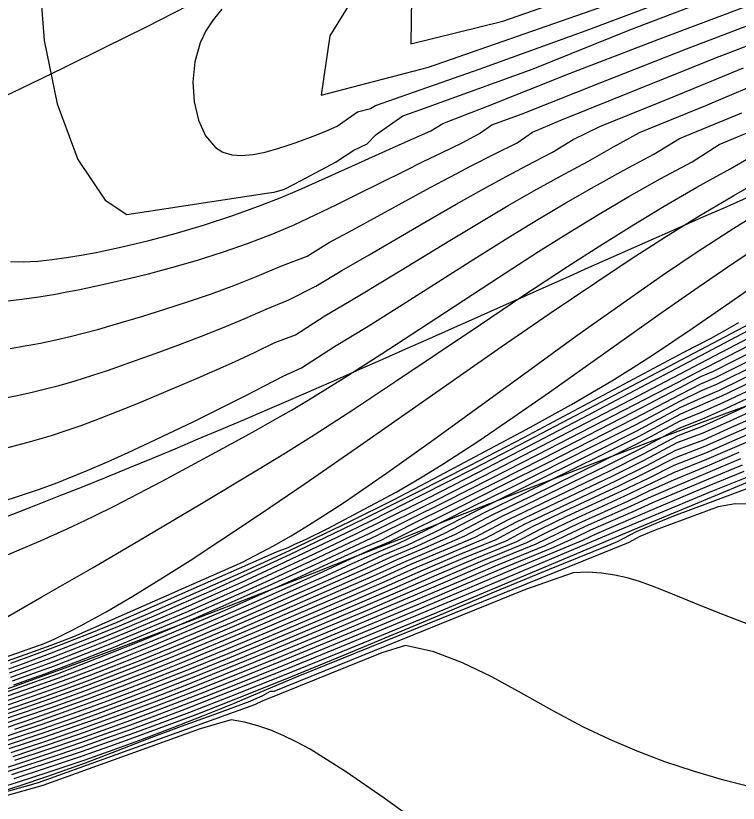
# Model space of a CAD drawing. Extents: x 2356077 to 2359823, y 225951 to 227822.
# Drawn here: x 2358112.34 to 2358140.96, y 226127.05 to 226158.23 of the extents above; entities that cross this region are included whole.
import ezdxf

# ---------------------------------------------------------------- set-up
doc = ezdxf.new("R2010")
doc.units = 0
for name, color, linetype in [('DTM Contours Major', 7, 'Continuous'), ('DTM Contours Minor', 7, 'Continuous'), ('Exist DTM Breakline', 7, 'Continuous'), ('Exist DTM Breakline Underwater', 7, 'Continuous'), ('Exist DTM Drainline', 7, 'Continuous')]:
    doc.layers.add(name, color=color, linetype=linetype)

msp = doc.modelspace()

# ---------------------------------------------------------------- linework, layer by layer
at = {"layer": 'DTM Contours Major'}
for points in [[(2358113.265, 226159.827), (2358113.46, 226157.253), (2358113.983, 226154.738), (2358114.802, 226152.541), (2358115.884, 226150.922), (2358116.739, 226150.364), (2358122.357, 226151.214), (2358122.581, 226151.242), (2358122.985, 226151.369), (2358123.639, 226151.706), (2358125.01, 226152.432), (2358125.73, 226152.908), (2358126.259, 226153.153), (2358126.619, 226153.532), (2358127.675, 226154.267), (2358128.391, 226154.52), (2358132.835, 226156.122), (2358136.661, 226157.668), (2358140.693, 226159.219)], [(2358111.505, 226141.004), (2358112.387, 226141.228), (2358112.835, 226141.349), (2358113.289, 226141.478), (2358113.749, 226141.616), (2358114.215, 226141.765), (2358114.927, 226142.01), (2358115.654, 226142.279), (2358116.397, 226142.568), (2358117.154, 226142.875), (2358118.716, 226143.531), (2358119.466, 226143.852), (2358120.23, 226144.185), (2358121.006, 226144.532), (2358121.795, 226144.9), (2358122.595, 226145.291), (2358123.421, 226145.591), (2358124.579, 226146.352), (2358125.776, 226147.047), (2358126.999, 226147.783), (2358129.534, 226149.335), (2358130.849, 226150.129), (2358131.842, 226150.715), (2358132.861, 226151.3), (2358133.912, 226151.883), (2358135.003, 226152.464), (2358136.022, 226153.041), (2358137.049, 226153.604), (2358139.741, 226154.708), (2358142.295, 226155.78)], [(2358110.778, 226132.258), (2358112.705, 226132.934), (2358113.743, 226133.304), (2358114.641, 226133.658), (2358121.315, 226136.601), (2358122.545, 226137.241), (2358123.245, 226137.643), (2358123.932, 226138.059), (2358124.624, 226138.496), (2358125.356, 226138.977), (2358127.021, 226140.117), (2358128.805, 226141.385), (2358130.678, 226142.741), (2358132.61, 226144.148), (2358134.57, 226145.568), (2358136.528, 226146.961), (2358137.959, 226147.954), (2358139.376, 226148.909), (2358140.783, 226149.823), (2358142.183, 226150.695)], [(2358112.206, 226131.893), (2358112.83, 226132.115), (2358113.867, 226132.497), (2358115.113, 226132.976), (2358115.979, 226133.32), (2358116.976, 226133.727), (2358118.013, 226134.161), (2358119.089, 226134.622), (2358120.2, 226135.109), (2358121.342, 226135.619), (2358122.511, 226136.153), (2358123.878, 226136.79), (2358125.29, 226137.463), (2358126.776, 226138.189), (2358128.665, 226139.134), (2358130.643, 226140.144), (2358132.68, 226141.199), (2358134.743, 226142.279), (2358143.696, 226147.003)], [(2358111.912, 226130.909), (2358113.043, 226131.301), (2358114.163, 226131.704), (2358115.279, 226132.121), (2358116.431, 226132.567), (2358117.921, 226133.165), (2358118.844, 226133.546), (2358119.793, 226133.944), (2358120.766, 226134.359), (2358121.762, 226134.791), (2358123.716, 226135.652), (2358124.671, 226136.08), (2358125.644, 226136.523), (2358126.637, 226136.981), (2358127.517, 226137.347), (2358128.584, 226137.865), (2358130.293, 226138.732), (2358131.933, 226139.543), (2358135.246, 226141.208), (2358136.883, 226142.034), (2358138.692, 226142.993), (2358139.479, 226143.373), (2358140.133, 226143.658), (2358141.738, 226144.45)], [(2358142.524, 226143.338), (2358140.525, 226142.418), (2358139.524, 226141.971), (2358138.57, 226141.603), (2358137.197, 226140.872), (2358135.855, 226140.204), (2358131.843, 226138.275), (2358130.521, 226137.571), (2358127.955, 226136.483), (2358126.704, 226135.926), (2358125.474, 226135.385), (2358124.271, 226134.863), (2358122.201, 226133.978), (2358120.469, 226133.251), (2358118.816, 226132.574), (2358118.016, 226132.254), (2358116.557, 226131.686), (2358115.146, 226131.157), (2358113.774, 226130.664), (2358112.737, 226130.305), (2358111.709, 226129.962)], [(2358142.099, 226141.694), (2358140.903, 226141.18), (2358139.696, 226140.654), (2358138.389, 226140.129), (2358136.452, 226139.202), (2358134.394, 226138.264), (2358133.458, 226137.81), (2358132.566, 226137.356), (2358130.823, 226136.652), (2358127.756, 226135.328), (2358126.258, 226134.688), (2358124.794, 226134.07), (2358122.611, 226133.159), (2358120.413, 226132.26), (2358119.017, 226131.704), (2358118.132, 226131.359), (2358117.261, 226131.027), (2358116.403, 226130.706), (2358115.558, 226130.397), (2358114.724, 226130.099), (2358113.44, 226129.654), (2358112.069, 226129.199)], [(2358141.259, 226139.938), (2358139.803, 226139.347), (2358137.657, 226138.458), (2358135.576, 226137.581), (2358134.154, 226136.978), (2358130.586, 226135.474), (2358126.967, 226133.964), (2358125.21, 226133.239), (2358122.927, 226132.307), (2358121.199, 226131.614), (2358120.091, 226131.178), (2358119.025, 226130.766), (2358117.978, 226130.37), (2358116.949, 226129.989), (2358115.935, 226129.622), (2358114.936, 226129.271), (2358113.572, 226128.806), (2358112.443, 226128.437), (2358111.691, 226128.198)], [(2358141.52, 226127.676), (2358140.339, 226127.979), (2358139.185, 226128.316), (2358138.056, 226128.692), (2358136.95, 226129.108), (2358135.865, 226129.57), (2358134.801, 226130.079), (2358133.575, 226130.734), (2358132.373, 226131.408), (2358131.194, 226132.052), (2358130.035, 226132.614), (2358128.897, 226133.044), (2358127.778, 226133.29), (2358126.846, 226133.011), (2358122.102, 226131.09), (2358121.79, 226130.952), (2358113.22, 226127.861), (2358111.661, 226127.429)]]:
    msp.add_lwpolyline(points, dxfattribs=at)
at = {"layer": 'DTM Contours Minor'}
for points in [[(2358141.053, 226177.242), (2358136.964, 226173.562), (2358133.126, 226170.182), (2358131.24, 226167.889), (2358124.776, 226157.438), (2358124.431, 226155.091), (2358128.69, 226156.198), (2358152.416, 226164.47)], [(2358142.667, 226176.662), (2358138.858, 226172.907), (2358135.56, 226170.105), (2358133.533, 226167.867), (2358128.018, 226158.951), (2358127.992, 226157.12), (2358131.634, 226158.012), (2358152.457, 226165.271)], [(2358120.507, 226158.486), (2358120.157, 226158.069), (2358119.866, 226157.63), (2358119.638, 226157.154), (2358119.431, 226156.408), (2358119.355, 226155.613), (2358119.405, 226154.824), (2358119.575, 226154.093), (2358119.857, 226153.472), (2358120.245, 226153.014), (2358120.547, 226152.827), (2358120.893, 226152.723), (2358121.284, 226152.693), (2358121.724, 226152.731), (2358122.215, 226152.829), (2358122.759, 226152.983), (2358123.094, 226153.092), (2358123.45, 226153.216), (2358124.225, 226153.507), (2358124.647, 226153.672), (2358125.072, 226153.862), (2358125.877, 226154.423), (2358126.393, 226154.559), (2358126.595, 226154.681), (2358130.737, 226156.125), (2358134.934, 226157.644), (2358143.738, 226160.952)], [(2358112.125, 226148.498), (2358112.651, 226148.49), (2358113.206, 226148.518), (2358113.786, 226148.576), (2358114.346, 226148.653), (2358114.925, 226148.748), (2358115.523, 226148.86), (2358116.547, 226149.076), (2358117.611, 226149.329), (2358118.705, 226149.62), (2358119.817, 226149.95), (2358120.937, 226150.319), (2358122.055, 226150.726), (2358122.808, 226151.025), (2358123.563, 226151.341), (2358124.328, 226151.674), (2358125.919, 226152.391), (2358127.408, 226153.066), (2358128.784, 226153.677), (2358129.252, 226153.958), (2358131.026, 226154.652), (2358134.277, 226155.942), (2358137.813, 226157.301), (2358141.535, 226158.698)], [(2358111.924, 226146.929), (2358112.585, 226147.011), (2358113.247, 226147.105), (2358113.912, 226147.212), (2358114.36, 226147.292), (2358114.81, 226147.379), (2358115.719, 226147.57), (2358116.649, 226147.783), (2358117.591, 226148.014), (2358118.555, 226148.269), (2358119.536, 226148.551), (2358120.527, 226148.864), (2358121.523, 226149.211), (2358122.519, 226149.597), (2358123.373, 226149.947), (2358125.037, 226150.742), (2358125.908, 226151.173), (2358127.749, 226152.094), (2358128.475, 226152.452), (2358129.231, 226152.819), (2358130.022, 226153.196), (2358130.715, 226153.569), (2358131.2, 226153.907), (2358132.4, 226154.344), (2358135.626, 226155.623), (2358138.906, 226156.914), (2358142.347, 226158.225)], [(2358112.113, 226145.05), (2358112.717, 226145.154), (2358113.322, 226145.27), (2358113.93, 226145.4), (2358114.491, 226145.531), (2358115.055, 226145.673), (2358115.623, 226145.825), (2358116.197, 226145.987), (2358117.368, 226146.335), (2358118.247, 226146.607), (2358119.143, 226146.896), (2358120.053, 226147.208), (2358120.974, 226147.547), (2358121.903, 226147.916), (2358122.834, 226148.32), (2358123.886, 226148.712), (2358124.723, 226149.244), (2358125.687, 226149.754), (2358128.753, 226151.423), (2358129.565, 226151.856), (2358130.409, 226152.296), (2358131.29, 226152.743), (2358132.201, 226153.196), (2358132.811, 226153.62), (2358133.93, 226154.091), (2358140.037, 226156.547), (2358143.201, 226157.769)], [(2358111.933, 226143.098), (2358112.456, 226143.207), (2358112.984, 226143.326), (2358113.517, 226143.455), (2358114.054, 226143.596), (2358114.696, 226143.781), (2358115.347, 226143.982), (2358116.006, 226144.199), (2358116.675, 226144.429), (2358118.047, 226144.922), (2358118.86, 226145.222), (2358119.69, 226145.537), (2358120.533, 226145.87), (2358121.388, 226146.226), (2358122.253, 226146.609), (2358123.151, 226146.982), (2358124.219, 226147.529), (2358125.25, 226148.148), (2358126.339, 226148.768), (2358128.602, 226150.085), (2358129.786, 226150.768), (2358130.688, 226151.277), (2358131.62, 226151.79), (2358132.588, 226152.305), (2358133.598, 226152.825), (2358134.419, 226153.332), (2358135.481, 226153.845), (2358138.374, 226155.02), (2358141.168, 226156.168)], [(2358110.498, 226138.58), (2358112.489, 226139.225), (2358113.233, 226139.478), (2358113.999, 226139.755), (2358114.393, 226139.906), (2358115.167, 226140.22), (2358115.968, 226140.565), (2358116.792, 226140.937), (2358117.639, 226141.331), (2358119.391, 226142.171), (2358120.772, 226142.846), (2358121.479, 226143.201), (2358122.198, 226143.571), (2358122.93, 226143.961), (2358123.657, 226144.294), (2358124.968, 226145.128), (2358126.299, 226145.941), (2358127.664, 226146.8), (2358130.487, 226148.595), (2358131.937, 226149.503), (2358133.023, 226150.167), (2358134.129, 226150.823), (2358135.261, 226151.472), (2358136.426, 226152.113), (2358137.618, 226152.745), (2358138.626, 226153.367), (2358141.099, 226154.389)], [(2358111.13, 226136.517), (2358113.342, 226137.458), (2358114.254, 226137.862), (2358114.569, 226138.006), (2358115.408, 226138.406), (2358116.285, 226138.842), (2358117.195, 226139.309), (2358118.136, 226139.803), (2358120.093, 226140.854), (2358121.328, 226141.528), (2358121.96, 226141.879), (2358122.602, 226142.241), (2358123.256, 226142.619), (2358123.923, 226143.014), (2358125.344, 226143.889), (2358126.818, 226144.829), (2358128.334, 226145.818), (2358131.458, 226147.866), (2358133.048, 226148.889), (2358134.228, 226149.631), (2358135.42, 226150.359), (2358136.629, 226151.072), (2358137.863, 226151.769), (2358139.13, 226152.45), (2358140.208, 226153.132), (2358142.448, 226154.065)], [(2358111.072, 226133.905), (2358113.37, 226135.222), (2358115.405, 226136.39), (2358117.488, 226137.608), (2358119.692, 226138.915), (2358121.911, 226140.247), (2358123.018, 226140.924), (2358124.159, 226141.638), (2358125.729, 226142.653), (2358127.359, 226143.733), (2358130.744, 226146.01), (2358132.47, 226147.164), (2358134.199, 226148.301), (2358135.471, 226149.119), (2358136.745, 226149.915), (2358138.025, 226150.688), (2358139.321, 226151.438), (2358140.637, 226152.163), (2358141.863, 226152.886)], [(2358109.403, 226131.948), (2358113.281, 226133.315), (2358113.394, 226133.349), (2358113.556, 226133.409), (2358113.861, 226133.548), (2358114.203, 226133.715), (2358114.551, 226133.889), (2358114.904, 226134.073), (2358115.916, 226134.629), (2358116.98, 226135.252), (2358118.09, 226135.934), (2358119.241, 226136.667), (2358120.428, 226137.442), (2358122.068, 226138.534), (2358123.799, 226139.706), (2358125.998, 226141.225), (2358129.682, 226143.803), (2358131.573, 226145.121), (2358133.469, 226146.428), (2358135.35, 226147.699), (2358136.721, 226148.604), (2358138.08, 226149.476), (2358139.433, 226150.314), (2358140.787, 226151.118), (2358142.148, 226151.886)], [(2358112.143, 226132.595), (2358112.87, 226132.86), (2358114.139, 226133.338), (2358115.226, 226133.761), (2358116.361, 226134.216), (2358122.672, 226136.998), (2358123.13, 226137.18), (2358123.393, 226137.313), (2358123.816, 226137.488), (2358124.706, 226137.93), (2358127.403, 226139.367), (2358128.335, 226139.909), (2358129.3, 226140.504), (2358130.639, 226141.375), (2358132.035, 226142.322), (2358133.476, 226143.327), (2358137.943, 226146.494), (2358139.37, 226147.488), (2358140.793, 226148.457), (2358142.212, 226149.396)], [(2358112.261, 226131.736), (2358113.491, 226132.178), (2358114.814, 226132.676), (2358116.201, 226133.223), (2358117.176, 226133.62), (2358118.189, 226134.043), (2358119.237, 226134.49), (2358120.317, 226134.96), (2358121.424, 226135.452), (2358122.556, 226135.963), (2358124.035, 226136.646), (2358125.567, 226137.37), (2358126.332, 226137.734), (2358128.99, 226139.053), (2358130.883, 226140.014), (2358132.821, 226141.012), (2358136.714, 226143.039), (2358146.929, 226148.376)], [(2358111.784, 226131.218), (2358112.957, 226131.627), (2358114.044, 226132.022), (2358115.048, 226132.4), (2358116.085, 226132.803), (2358117.554, 226133.395), (2358118.52, 226133.797), (2358119.517, 226134.218), (2358120.541, 226134.66), (2358121.589, 226135.119), (2358123.499, 226135.973), (2358125.22, 226136.763), (2358126.108, 226137.179), (2358126.816, 226137.47), (2358127.923, 226138.043), (2358129.655, 226138.9), (2358131.418, 226139.784), (2358133.211, 226140.695), (2358136.787, 226142.528), (2358138.637, 226143.494), (2358139.477, 226143.94), (2358139.972, 226144.155), (2358147.057, 226147.753)], [(2358112.06, 226132.375), (2358112.745, 226132.623), (2358113.748, 226133), (2358115.01, 226133.493), (2358116.441, 226134.075), (2358117.602, 226134.562), (2358121.378, 226136.227), (2358123.18, 226137.06), (2358124.584, 226137.727), (2358125.548, 226138.193), (2358127.299, 226139.059), (2358128.913, 226139.906), (2358132.556, 226141.846), (2358134.358, 226142.835), (2358135.948, 226143.779), (2358136.791, 226144.304), (2358137.596, 226144.821), (2358138.373, 226145.334), (2358139.131, 226145.845), (2358140.626, 226146.872), (2358141.829, 226147.702)], [(2358112.148, 226132.048), (2358112.786, 226132.277), (2358113.806, 226132.655), (2358114.954, 226133.098), (2358115.751, 226133.415), (2358116.772, 226133.833), (2358117.84, 226134.283), (2358118.952, 226134.762), (2358120.103, 226135.27), (2358121.292, 226135.807), (2358122.515, 226136.37), (2358123.769, 226136.961), (2358125.066, 226137.584), (2358126.424, 226138.251), (2358128.403, 226139.244), (2358130.482, 226140.307), (2358132.622, 226141.416), (2358134.784, 226142.547), (2358142.907, 226146.827)], [(2358112.093, 226132.207), (2358112.751, 226132.445), (2358113.762, 226132.823), (2358114.814, 226133.232), (2358115.543, 226133.524), (2358116.606, 226133.962), (2358117.723, 226134.434), (2358118.889, 226134.94), (2358120.103, 226135.478), (2358121.361, 226136.049), (2358123.219, 226136.913), (2358124.948, 226137.739), (2358126.151, 226138.325), (2358128.207, 226139.347), (2358130.331, 226140.423), (2358132.461, 226141.53), (2358138.799, 226144.904), (2358139.881, 226145.469), (2358140.426, 226145.77), (2358140.977, 226146.081)], [(2358111.72, 226131.372), (2358112.914, 226131.79), (2358113.985, 226132.18), (2358114.932, 226132.539), (2358115.909, 226132.92), (2358117.367, 226133.509), (2358118.356, 226133.921), (2358119.378, 226134.355), (2358120.429, 226134.81), (2358121.506, 226135.285), (2358122.606, 226135.778), (2358124.194, 226136.504), (2358126.648, 226137.654), (2358129.329, 226138.98), (2358131.156, 226139.902), (2358133.02, 226140.855), (2358138.554, 226143.715), (2358139.254, 226144.08), (2358141.834, 226145.405)], [(2358111.277, 226130.873), (2358112.422, 226131.261), (2358113.583, 226131.673), (2358114.63, 226132.059), (2358115.706, 226132.47), (2358116.823, 226132.91), (2358117.738, 226133.281), (2358118.683, 226133.672), (2358119.655, 226134.082), (2358120.653, 226134.509), (2358121.675, 226134.954), (2358123.607, 226135.812), (2358124.51, 226136.221), (2358125.432, 226136.643), (2358126.373, 226137.08), (2358127.167, 226137.409), (2358129.976, 226138.817), (2358131.676, 226139.665), (2358133.4, 226140.534), (2358136.833, 226142.279), (2358138.678, 226143.251), (2358139.478, 226143.656), (2358140.053, 226143.906), (2358141.567, 226144.664)], [(2358142.062, 226144.012), (2358140.291, 226143.161), (2358138.672, 226142.453), (2358137.017, 226141.571), (2358135.488, 226140.805), (2358132.439, 226139.297), (2358130.919, 226138.555), (2358129.325, 226137.729), (2358128.211, 226137.221), (2358127.165, 226136.782), (2358126.068, 226136.284), (2358124.992, 226135.801), (2358122.908, 226134.885), (2358120.991, 226134.059), (2358120.065, 226133.668), (2358119.162, 226133.292), (2358118.281, 226132.93), (2358117.423, 226132.585), (2358116.134, 226132.08), (2358114.89, 226131.609), (2358113.68, 226131.169), (2358112.581, 226130.784), (2358111.495, 226130.419)], [(2358111.974, 226130.754), (2358113.086, 226131.137), (2358114.222, 226131.545), (2358115.393, 226131.981), (2358116.602, 226132.448), (2358117.224, 226132.694), (2358118.101, 226133.048), (2358119.003, 226133.419), (2358119.929, 226133.806), (2358120.879, 226134.209), (2358122.844, 226135.06), (2358124.831, 226135.941), (2358125.856, 226136.403), (2358126.901, 226136.882), (2358127.865, 226137.284), (2358128.947, 226137.793), (2358130.607, 226138.644), (2358132.187, 226139.421), (2358135.367, 226141.006), (2358136.945, 226141.798), (2358138.689, 226142.726), (2358139.481, 226143.09), (2358140.212, 226143.409), (2358141.902, 226144.233)], [(2358142.218, 226143.789), (2358140.369, 226142.913), (2358139.493, 226142.527), (2358138.646, 226142.173), (2358137.082, 226141.341), (2358135.61, 226140.605), (2358132.689, 226139.172), (2358131.228, 226138.463), (2358129.715, 226137.672), (2358128.554, 226137.157), (2358127.428, 226136.683), (2358126.28, 226136.164), (2358125.153, 226135.663), (2358122.972, 226134.71), (2358121.103, 226133.909), (2358119.32, 226133.164), (2358118.46, 226132.812), (2358117.621, 226132.475), (2358116.275, 226131.949), (2358114.976, 226131.459), (2358113.712, 226131.001), (2358112.634, 226130.625), (2358111.566, 226130.267)], [(2358142.372, 226143.564), (2358140.447, 226142.665), (2358139.506, 226142.248), (2358138.611, 226141.89), (2358137.142, 226141.107), (2358135.733, 226140.404), (2358132.938, 226139.045), (2358131.535, 226138.371), (2358130.114, 226137.619), (2358128.894, 226137.091), (2358127.692, 226136.583), (2358126.492, 226136.045), (2358125.314, 226135.524), (2358124.161, 226135.02), (2358122.114, 226134.14), (2358120.335, 226133.391), (2358118.638, 226132.693), (2358117.818, 226132.365), (2358116.416, 226131.818), (2358115.061, 226131.308), (2358113.744, 226130.832), (2358112.686, 226130.465), (2358111.638, 226130.115)], [(2358142.675, 226143.111), (2358140.602, 226142.17), (2358139.55, 226141.697), (2358138.525, 226141.314), (2358137.249, 226140.634), (2358135.977, 226140.004), (2358133.43, 226138.789), (2358132.157, 226138.177), (2358130.933, 226137.526), (2358129.563, 226136.955), (2358128.218, 226136.383), (2358126.916, 226135.806), (2358125.634, 226135.246), (2358124.38, 226134.705), (2358122.287, 226133.815), (2358120.603, 226133.112), (2358118.994, 226132.455), (2358117.449, 226131.844), (2358116.698, 226131.554), (2358115.958, 226131.275), (2358115.23, 226131.006), (2358114.512, 226130.746), (2358113.293, 226130.317), (2358112.283, 226129.975)], [(2358142.826, 226142.883), (2358140.678, 226141.923), (2358139.585, 226141.427), (2358138.475, 226141.013), (2358137.297, 226140.395), (2358136.098, 226139.804), (2358133.673, 226138.66), (2358132.477, 226138.082), (2358131.351, 226137.483), (2358129.89, 226136.884), (2358128.482, 226136.283), (2358127.127, 226135.687), (2358125.792, 226135.108), (2358124.487, 226134.547), (2358122.371, 226133.652), (2358120.735, 226132.972), (2358119.171, 226132.336), (2358117.618, 226131.722), (2358116.838, 226131.423), (2358116.07, 226131.133), (2358115.314, 226130.854), (2358114.567, 226130.585), (2358113.332, 226130.152), (2358112.344, 226129.819), (2358111.36, 226129.499)], [(2358142.977, 226142.654), (2358140.754, 226141.675), (2358139.623, 226141.169), (2358138.434, 226140.713), (2358137.343, 226140.155), (2358136.218, 226139.604), (2358133.915, 226138.529), (2358132.801, 226137.99), (2358131.772, 226137.442), (2358130.21, 226136.81), (2358128.745, 226136.183), (2358127.338, 226135.568), (2358125.949, 226134.968), (2358124.592, 226134.389), (2358122.453, 226133.489), (2358120.867, 226132.832), (2358119.35, 226132.216), (2358117.789, 226131.601), (2358116.979, 226131.291), (2358116.181, 226130.991), (2358115.396, 226130.702), (2358114.621, 226130.423), (2358113.37, 226129.987), (2358112.405, 226129.662), (2358111.443, 226129.35)], [(2358143.128, 226142.425), (2358140.829, 226141.427), (2358139.661, 226140.912), (2358138.404, 226140.419), (2358137.388, 226139.913), (2358136.336, 226139.403), (2358134.155, 226138.397), (2358133.128, 226137.899), (2358132.175, 226137.401), (2358130.522, 226136.733), (2358129.008, 226136.083), (2358127.547, 226135.448), (2358126.105, 226134.829), (2358124.694, 226134.23), (2358122.534, 226133.324), (2358120.999, 226132.691), (2358119.529, 226132.097), (2358117.959, 226131.48), (2358117.12, 226131.159), (2358116.292, 226130.849), (2358115.477, 226130.55), (2358114.673, 226130.261), (2358113.406, 226129.821), (2358111.996, 226129.352)], [(2358145.864, 226141.202), (2358138.4, 226138.419), (2358137.948, 226138.234), (2358136.91, 226137.793), (2358136.164, 226137.395), (2358135.754, 226137.223), (2358133.469, 226136.299), (2358131.296, 226135.405), (2358129.267, 226134.549), (2358127.273, 226133.712), (2358125.342, 226132.91), (2358122.994, 226131.949), (2358121.039, 226131.167), (2358119.401, 226130.53), (2358118.262, 226130.099), (2358117.147, 226129.687), (2358116.052, 226129.293), (2358114.975, 226128.917), (2358113.581, 226128.447), (2358112.263, 226128.021)], [(2358140.976, 226140.932), (2358139.728, 226140.396), (2358138.394, 226139.847), (2358137.473, 226139.428), (2358136.566, 226139), (2358134.631, 226138.13), (2358132.943, 226137.306), (2358131.112, 226136.565), (2358129.534, 226135.882), (2358127.963, 226135.207), (2358126.408, 226134.547), (2358124.889, 226133.908), (2358122.686, 226132.993), (2358120.569, 226132.13), (2358119.223, 226131.595), (2358118.305, 226131.239), (2358117.402, 226130.895), (2358116.513, 226130.563), (2358115.637, 226130.243), (2358114.772, 226129.935), (2358113.472, 226129.486), (2358112.142, 226129.046)], [(2358141.047, 226140.684), (2358138.427, 226139.576), (2358137.514, 226139.185), (2358136.676, 226138.797), (2358134.867, 226137.995), (2358134.121, 226137.633), (2358133.302, 226137.248), (2358131.418, 226136.48), (2358129.796, 226135.781), (2358128.168, 226135.086), (2358126.555, 226134.405), (2358124.98, 226133.745), (2358122.756, 226132.825), (2358120.726, 226132.001), (2358119.432, 226131.488), (2358118.481, 226131.119), (2358117.545, 226130.763), (2358116.623, 226130.42), (2358115.714, 226130.089), (2358114.818, 226129.771), (2358113.502, 226129.318), (2358112.216, 226128.894)], [(2358141.183, 226140.185), (2358139.793, 226139.614), (2358137.639, 226138.709), (2358135.338, 226137.722), (2358134.784, 226137.456), (2358133.926, 226137.094), (2358132.061, 226136.317), (2358128.573, 226134.841), (2358126.837, 226134.115), (2358125.143, 226133.412), (2358122.879, 226132.484), (2358121.042, 226131.743), (2358119.866, 226131.279), (2358118.84, 226130.882), (2358117.832, 226130.5), (2358116.841, 226130.133), (2358115.864, 226129.779), (2358114.901, 226129.439), (2358113.552, 226128.978), (2358112.366, 226128.589), (2358111.575, 226128.337)], [(2358141.117, 226140.435), (2358139.779, 226139.877), (2358138.439, 226139.308), (2358137.556, 226138.943), (2358136.781, 226138.592), (2358135.102, 226137.859), (2358134.453, 226137.545), (2358133.634, 226137.179), (2358131.737, 226136.398), (2358130.059, 226135.68), (2358128.372, 226134.964), (2358126.699, 226134.261), (2358125.065, 226133.58), (2358122.821, 226132.656), (2358120.883, 226131.872), (2358119.646, 226131.383), (2358118.659, 226131), (2358117.688, 226130.631), (2358116.732, 226130.276), (2358115.79, 226129.934), (2358114.861, 226129.605), (2358113.529, 226129.149), (2358112.29, 226128.741)], [(2358141.406, 226139.783), (2358139.882, 226139.156), (2358137.129, 226138.006), (2358132.798, 226136.18), (2358128.999, 226134.594), (2358127.115, 226133.814), (2358125.281, 226133.061), (2358122.971, 226132.124), (2358120.841, 226131.277), (2358119.214, 226130.648), (2358118.123, 226130.237), (2358117.053, 226129.842), (2358116, 226129.463), (2358114.962, 226129.099), (2358113.583, 226128.631), (2358112.165, 226128.171)], [(2358142.005, 226138.887), (2358140.842, 226138.91), (2358140.157, 226138.791), (2358137.668, 226137.863), (2358137.058, 226137.607), (2358136.628, 226137.378), (2358136.526, 226137.332), (2358123.518, 226132.071), (2358121.412, 226131.18), (2358120.986, 226131.004), (2358119.741, 226130.499), (2358118.527, 226130.023), (2358117.341, 226129.573), (2358116.179, 226129.148), (2358115.038, 226128.745), (2358113.608, 226128.262), (2358112.391, 226127.868), (2358110.938, 226127.418)], [(2358141.512, 226134.075), (2358140.174, 226134.583), (2358139.232, 226134.969), (2358138.357, 226135.331), (2358137.936, 226135.5), (2358137.523, 226135.658), (2358137.043, 226135.827), (2358136.559, 226135.972), (2358136.064, 226136.086), (2358135.548, 226136.163), (2358135.002, 226136.196), (2358134.417, 226136.178), (2358132.529, 226135.512), (2358122.557, 226131.479), (2358122.488, 226131.472), (2358122.413, 226131.473), (2358122.117, 226131.298), (2358121.606, 226131.072), (2358120.248, 226130.574), (2358118.896, 226130.087), (2358117.584, 226129.602), (2358116.328, 226129.107), (2358115.093, 226128.642), (2358113.591, 226128.106), (2358112.465, 226127.725), (2358110.878, 226127.22)], [(2358141.936, 226121.133), (2358140.201, 226121.299), (2358138.483, 226121.556), (2358136.791, 226121.925), (2358135.133, 226122.425), (2358133.516, 226123.076), (2358131.782, 226123.98), (2358130.107, 226125.023), (2358128.492, 226126.135), (2358126.936, 226127.246), (2358125.437, 226128.286), (2358123.996, 226129.187), (2358123.477, 226129.47), (2358122.961, 226129.722), (2358122.446, 226129.939), (2358121.928, 226130.118), (2358121.403, 226130.256), (2358120.867, 226130.349), (2358119.644, 226129.995), (2358113.415, 226127.749), (2358110.204, 226126.856)]]:
    msp.add_lwpolyline(points, dxfattribs=at)
at = {"layer": 'Exist DTM Breakline'}
for points in [[(2357739.379, 226441.004), (2357819.613, 226359.102), (2357890.87, 226277.588), (2357993.999, 226180.096), (2358102.764, 226183.23), (2358191.473, 226205.9), (2358275.273, 226131.78), (2358421.38, 226152.319), (2358505.025, 226137.402), (2358547.118, 226053.573)], [(2358031.227, 226137.162), (2358080.822, 226124.532), (2358181.969, 226147.525), (2358248.164, 226081.871), (2358426.074, 226078.936), (2358435.897, 226068.9)]]:
    msp.add_spline(points, degree=3, dxfattribs=at)
at = {"layer": 'Exist DTM Breakline Underwater'}
for points in [[(2357739.428, 226434.309), (2357811.723, 226357.465), (2357885.724, 226276.345), (2357991.789, 226172.502), (2358103.028, 226173.66), (2358191.056, 226197.408), (2358272.648, 226122.63), (2358421.22, 226141.688), (2358498.765, 226117.394), (2358527.12, 226046.782)], [(2358025.938, 226146.768), (2358081.31, 226130.869), (2358190.353, 226159.394), (2358252.677, 226089.283), (2358430.116, 226084.162), (2358438.948, 226067.769)]]:
    msp.add_spline(points, degree=3, dxfattribs=at)
at = {"layer": 'Exist DTM Drainline'}
msp.add_spline([(2358002.822, 226157.077), (2358085.779, 226145.3), (2358186.306, 226180.964), (2358265.469, 226105.433), (2358430.76, 226108.273), (2358483.144, 226082.187), (2358495.873, 226067.413)], degree=3, dxfattribs=at)

doc.saveas('drawing.dxf')
